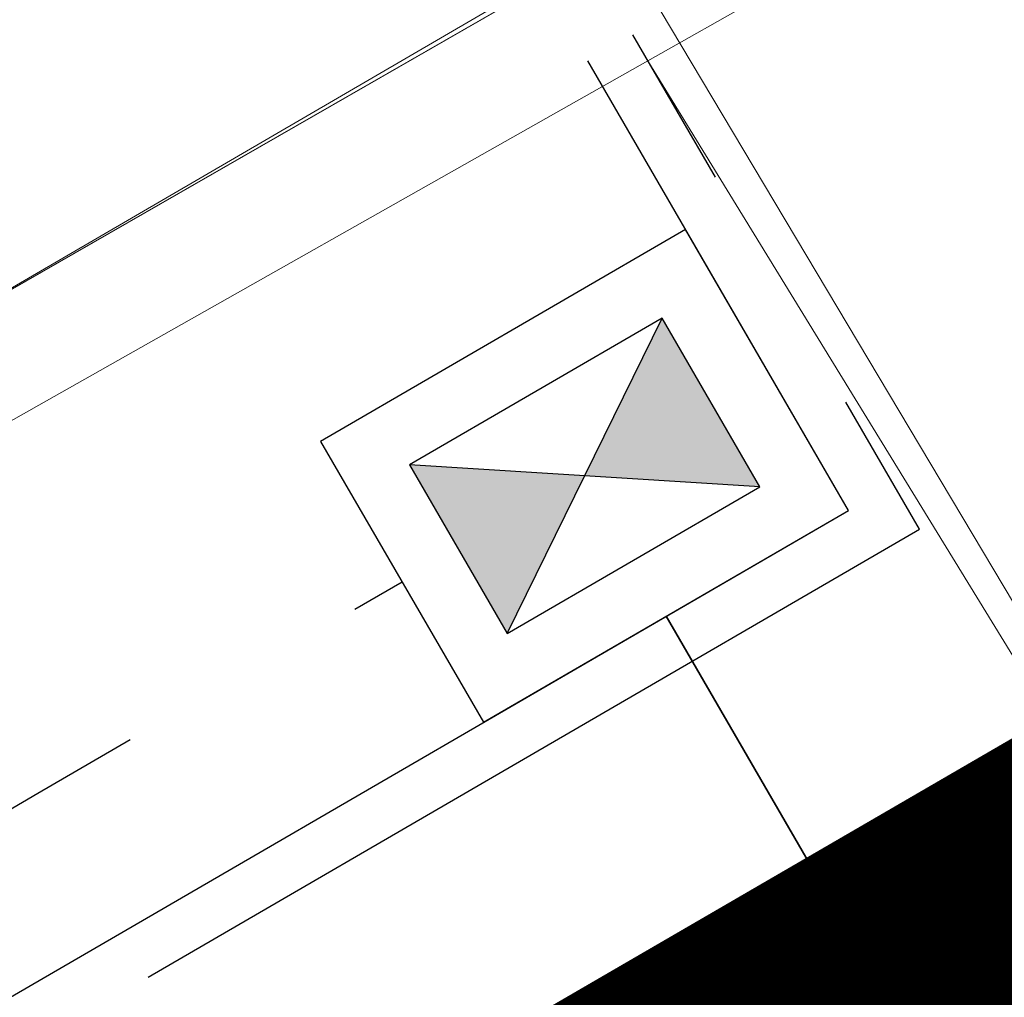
# Model space of a CAD drawing. Header units: metres. Extents: x 163628 to 167855, y 402678 to 405435.
# Tile 400 of 656: x 167379.87 to 167381.38, y 404853.36 to 404854.87. Entities that reach past the tile are written whole.
import ezdxf

# ---------------------------------------------------------------- set-up
doc = ezdxf.new("R2010")
doc.units = ezdxf.units.M
for name, pattern in [('X-CA190022.004-UO-DWM_Snelfietsroute$0$VH-OPSLUITBAND_80X200', [14, 8, -2, 2, -2]), ('X-CA190022.004-UO-DWM_Snelfietsroute$0$XX-HIDDEN', [4, 2, -2]), ('X-CA190022.004-UO-WHM_Riolering nieuw$0$RI-HWA_PVC', [6.4, 4, -2.4])]:
    doc.linetypes.add(name, pattern=pattern)
doc.layers.get('0').update_dxf_attribs({"lineweight": 25})
for name, color, linetype, lineweight in [('X-CA190022.004-UO-BGT_Ondergrond$0$GE_201_SHDHek_Lijn_GEM', 253, 'X-CA190022.004-UO-BGT_Ondergrond$0$Hekwerk', 9), ('X-CA190022.004-UO-BGT_Ondergrond$0$GE_316_WGDFietspad_Vlak_GEM', 253, 'Continuous', 9), ('X-CA190022.004-UO-BGT_Ondergrond$0$GE_317_WGDVoetpad_Vlak_GEM', 253, 'Continuous', 9), ('X-CA190022.004-UO-BGT_Ondergrond$0$GE_367_OWGBerm_groenvoorziening_grasenk_GEM', 253, 'Continuous', 9), ('X-CA190022.004-UO-BGT_Ondergrond$0$GE_401_OTDErf_Vlak_GEM', 253, 'Continuous', 9), ('X-CA190022.004-UO-DTM inmeting$0$B-ME-KG-BEHEERGRENS-G', 246, 'X-CA190022.004-UO-DTM inmeting$0$KG-BG', 0), ('X-CA190022.004-UO-DTM inmeting$0$B-WE-VH-VERHARDING_ASFALT-G', 246, 'Continuous', 0), ('X-CA190022.004-UO-DTM inmeting$0$B-WE-VH-VERHARDING_KLINKERS-G', 246, 'Continuous', 0), ('X-CA190022.004-UO-DWM_Snelfietsroute$0$N-WE-GW-WATERGANG_GREPPEL_BODEM-G', 125, 'Continuous', 25), ('X-CA190022.004-UO-DWM_Snelfietsroute$0$N-WE-VH-KANTOPSLUITING_ACHTERKANTBAND-G', 125, 'Continuous', 25), ('X-CA190022.004-UO-DWM_Snelfietsroute$0$N-WE-VH-KANTOPSLUITING_OPSLUITBAND_80X200-G', 125, 'X-CA190022.004-UO-DWM_Snelfietsroute$0$VH-OPSLUITBAND_80X200', 25), ('X-CA190022.004-UO-KAD_Percelen$0$B-WE-KG-GRENS_PERCEEL-GV', 150, 'Continuous', 9), ('X-CA190022.004-UO-WHM_Riolering nieuw$0$N-WE-RI-HWA_KOLK-S-met streklagen', 7, 'Continuous', 25), ('X-CA190022.004-UO-WHM_Riolering nieuw$0$N-WE-RI-HWA_TRANSPORTLEIDING_PVC_160-G', 150, 'X-CA190022.004-UO-WHM_Riolering nieuw$0$RI-HWA_PVC', 35)]:
    doc.layers.add(name, color=color, linetype=linetype, lineweight=lineweight)
doc.layers.add('X-CA190022.004-UO-DTM inmeting$0$X-XX-AL-MEETPUNT-S', color=246, linetype='Continuous', lineweight=0, plot=False)
doc.layers.add('X-CA190022.004-UO-KL_Wenstracé_v0.3$0$N-WE-KL-TRACE_WENSTRACE-G 1.0m', color=74, linetype='Continuous', lineweight=35, transparency=0.6)
doc.linetypes.add('X-CA190022.004-UO-BGT_Ondergrond$0$Hekwerk', pattern='A,5,-1.5,[2,dgnlstyle-Veghel.shx,S=0.007937,R=0,X=0,Y=0],-1.5', length=8)
doc.linetypes.add('X-CA190022.004-UO-DTM inmeting$0$KG-BG', pattern='A,5.5,-2,[4,NLCS.SHX,S=1,R=0,X=0,Y=0],-2', length=9.5)

# ---------------------------------------------------------------- blocks, each defined once
blk = doc.blocks.new('X-CA190022.004-UO-DTM inmeting$0$punt')
at = {"color": 0, "lineweight": -2}
blk.add_line((0, 0), (0, 0), dxfattribs=at)
blk = doc.blocks.new('*U67')
h = blk.add_hatch(color=256)
h.dxf.hatch_style = 1
h.paths.add_polyline_path([(0, 0), (-1.125, 0.75), (-1.125, -0.75)])
h.paths.add_polyline_path([(1.125, -0.75), (1.125, 0.75), (0, 0)])
for p, q in [((-1.125, -0.75), (1.125, 0.75)), ((1.125, -0.75), (-1.125, 0.75))]:
    blk.add_line(p, q)
at = {"flags": 128}
for points in [[(-1.625, -1.25), (1.625, -1.25), (1.625, 1.25), (-1.625, 1.25)], [(-1.125, -0.75), (1.125, -0.75), (1.125, 0.75), (-1.125, 0.75)]]:
    blk.add_lwpolyline(points, close=True, dxfattribs=at)

msp = doc.modelspace()

# ---------------------------------------------------------------- linework, layer by layer
at = {"layer": 'X-CA190022.004-UO-BGT_Ondergrond$0$GE_201_SHDHek_Lijn_GEM'}
msp.add_line((167380.788, 404854.987), (167368.252, 404847.792), dxfattribs=at)
at = {"layer": 'X-CA190022.004-UO-BGT_Ondergrond$0$GE_316_WGDFietspad_Vlak_GEM', "flags": 128}
msp.add_lwpolyline([(167368.981, 404846.466), (167381.557, 404853.698), (167382.306, 404854.129), (167386.437, 404856.505), (167387.316, 404857.01), (167388.203, 404857.52), (167398.04, 404863.177)], dxfattribs=at)
at = {"layer": 'X-CA190022.004-UO-BGT_Ondergrond$0$GE_317_WGDVoetpad_Vlak_GEM', "flags": 128}
msp.add_lwpolyline([(167381.541, 404855.42), (167382.306, 404854.129), (167381.557, 404853.698), (167380.788, 404854.987), (167381.541, 404855.42)], dxfattribs=at)
at = {"layer": 'X-CA190022.004-UO-BGT_Ondergrond$0$GE_367_OWGBerm_groenvoorziening_grasenk_GEM', "flags": 128}
msp.add_lwpolyline([(167381.557, 404853.698), (167368.981, 404846.466), (167368.252, 404847.792), (167380.788, 404854.987), (167381.557, 404853.698)], dxfattribs=at)
at = {"layer": 'X-CA190022.004-UO-BGT_Ondergrond$0$GE_401_OTDErf_Vlak_GEM', "flags": 128}
msp.add_lwpolyline([(167400.133, 404929.779), (167399.078, 404915.725), (167398.959, 404906.913), (167399.061, 404897.697), (167398.739, 404883.182), (167399.417, 404876.868), (167400.885, 404874.795), (167402.566, 404873.189), (167404.019, 404872.416), (167404.185, 404870.05), (167386.457, 404858.513), (167385.635, 404857.979), (167382.913, 404856.207), (167381.541, 404855.42), (167380.788, 404854.987), (167368.252, 404847.792)], dxfattribs=at)
at = {"layer": 'X-CA190022.004-UO-DTM inmeting$0$B-ME-KG-BEHEERGRENS-G', "ltscale": 0.5}
for p, q in [((167381.5405, 404855.2015, 9.081), (167380.8328, 404854.8018, 9.0812)), ((167380.8328, 404854.8018, 9.0812), (167373.978, 404850.93, 9.125))]:
    msp.add_line(p, q, dxfattribs=at)
at = {"layer": 'X-CA190022.004-UO-DTM inmeting$0$B-WE-VH-VERHARDING_ASFALT-G'}
msp.add_polyline3d([(167413.376, 404870.576, 9.069), (167409.294, 404868.793, 9.051), (167402.946, 404865.807, 9.04), (167397.19, 404862.576, 9.045), (167392.231, 404859.773, 9.029), (167387.419, 404856.919, 9.034), (167386.497, 404856.528, 9.036), (167382.221, 404854.07, 9.037), (167381.527, 404853.671, 9.03), (167374.765, 404849.697, 9.029), (167368.935, 404846.429, 9.02)], dxfattribs=at)
at = {"layer": 'X-CA190022.004-UO-DTM inmeting$0$B-WE-VH-VERHARDING_KLINKERS-G'}
msp.add_polyline3d([(167381.527, 404853.671, 9.03), (167380.8328, 404854.8018, 9.0812)], dxfattribs=at)
at = {"layer": 'X-CA190022.004-UO-DWM_Snelfietsroute$0$N-WE-GW-WATERGANG_GREPPEL_BODEM-G', "linetype": 'X-CA190022.004-UO-DWM_Snelfietsroute$0$XX-HIDDEN', "ltscale": 0.2, "flags": 128}
msp.add_lwpolyline([(167368.6192, 404847.1307), (167379.8934, 404853.6742), (167380.4543, 404853.9997)], dxfattribs=at)
at = {"layer": 'X-CA190022.004-UO-DWM_Snelfietsroute$0$N-WE-VH-KANTOPSLUITING_ACHTERKANTBAND-G', "ltscale": 0.2, "flags": 128}
msp.add_lwpolyline([(167368.3425, 404847.6062), (167368.745, 404846.9146), (167381.142, 404854.1097), (167380.7404, 404854.8016)], dxfattribs=at)
at = {"layer": 'X-CA190022.004-UO-DWM_Snelfietsroute$0$N-WE-VH-KANTOPSLUITING_OPSLUITBAND_80X200-G', "ltscale": 0.2, "flags": 128}
msp.add_lwpolyline([(167368.2734, 404847.5659), (167368.716, 404846.8053), (167381.2513, 404854.0807), (167380.8096, 404854.8418)], dxfattribs=at)
at = {"layer": 'X-CA190022.004-UO-KAD_Percelen$0$B-WE-KG-GRENS_PERCEEL-GV', "flags": 128}
msp.add_lwpolyline([(167351.109, 404832.026), (167388.083, 404853.445), (167404.654, 404864.349), (167413.139, 404869.932), (167419.395, 404873.889), (167419.331, 404879.921), (167404.164, 404870.058), (167382.833, 404856.187), (167374.007, 404851.05), (167366.213, 404846.514)], dxfattribs=at)
msp.add_lwpolyline([(167363.869, 404872.847), (167374.007, 404851.05), (167382.833, 404856.187), (167373.073, 404877.13)], close=True, dxfattribs=at)
at = {"layer": 'X-CA190022.004-UO-KL_Wenstracé_v0.3$0$N-WE-KL-TRACE_WENSTRACE-G 1.0m', "ltscale": 0.2, "const_width": 1, "flags": 128}
msp.add_lwpolyline([(167369.6499, 404846.3646), (167373.1095, 404848.3725), (167377.4339, 404850.8823), (167381.7583, 404853.3922), (167386.0827, 404855.902), (167387.3651, 404856.6463), (167390.3606, 404858.3849)], dxfattribs=at)
at = {"layer": 'X-CA190022.004-UO-WHM_Riolering nieuw$0$N-WE-RI-HWA_TRANSPORTLEIDING_PVC_160-G', "ltscale": 0.2, "flags": 128}
msp.add_lwpolyline([(167380.8609, 404853.9466), (167384.9419, 404846.9151)], dxfattribs=at)

# ---------------------------------------------------------------- block references
at = {"layer": 'X-CA190022.004-UO-DTM inmeting$0$X-XX-AL-MEETPUNT-S', "linetype": 'ByBlock', "lineweight": -2}
msp.add_blockref('X-CA190022.004-UO-DTM inmeting$0$punt', (167381.147, 404854.29, 9.058), dxfattribs=at)
at = {"layer": 'X-CA190022.004-UO-WHM_Riolering nieuw$0$N-WE-RI-HWA_KOLK-S-met streklagen', "xscale": 0.1999999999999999, "yscale": 0.1999999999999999, "zscale": 0.1999999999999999, "rotation": 30.13098698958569}
msp.add_blockref('*U67', (167380.7354, 404854.1628), dxfattribs=at)

doc.saveas('drawing.dxf')
